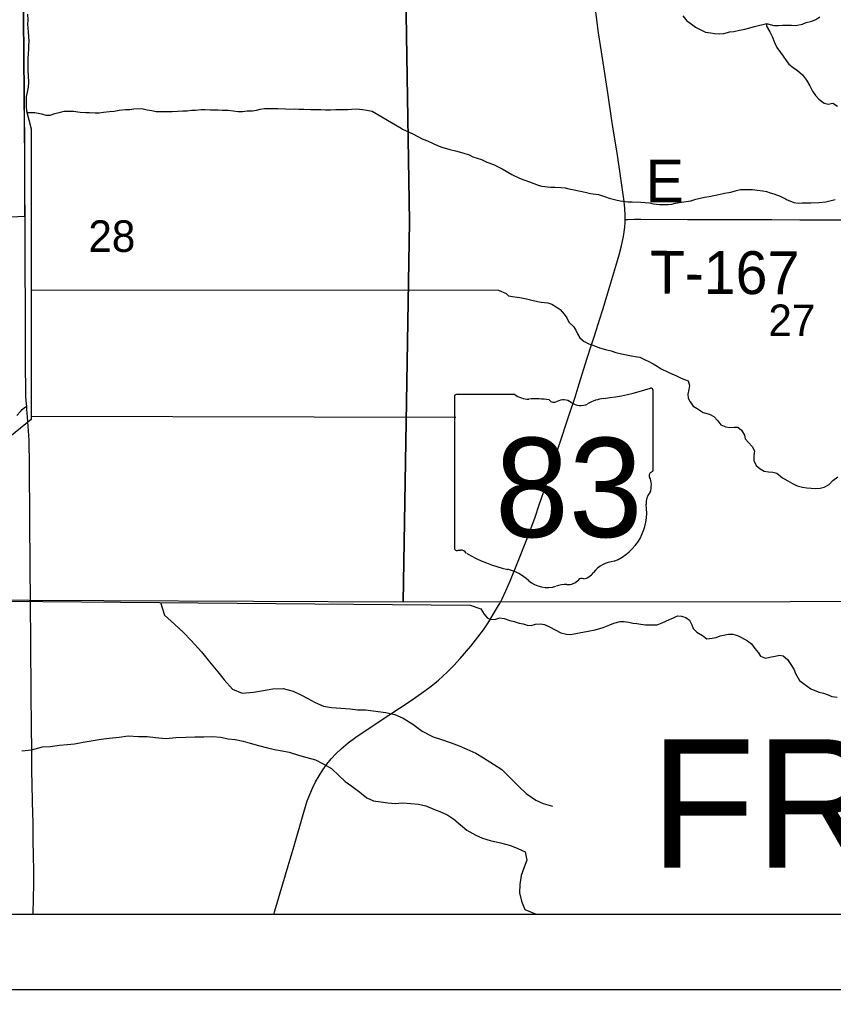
# Model space of a CAD drawing. Extents: x 0 to 34, y 0 to 22.
# Drawn here: x 19.767 to 20.848, y 9.078 to 10.365 of the extents above; entities that cross this region are included whole.
import ezdxf

# ---------------------------------------------------------------- set-up
doc = ezdxf.new("R2010")
doc.units = 0
for name, color, linetype in [('GM_X_Corporation', 7, 'Continuous'), ('GM_X_County_Road', 7, 'Continuous'), ('GM_X_Minor_River', 7, 'Continuous'), ('GM_X_Section', 7, 'Continuous'), ('GM_X_Section_Text', 7, 'Continuous'), ('GM_X_State_Route', 7, 'Continuous'), ('GM_X_State_Shield', 7, 'Continuous'), ('GM_X_Township_Road', 7, 'Continuous'), ('GM_X_Township_Road_Text', 7, 'Continuous'), ('GM_X_Township_Text', 7, 'Continuous'), ('SH_Data', 7, 'Continuous')]:
    doc.layers.add(name, color=color, linetype=linetype)

msp = doc.modelspace()

# ---------------------------------------------------------------- linework, layer by layer
at = {"layer": 'GM_X_Corporation'}
msp.add_lwpolyline([(19.2638, 10.0798), (19.774, 10.1041), (19.7737, 10.1354), (19.7737, 10.179), (19.7732, 10.266), (19.7713, 10.4712), (19.7706, 10.5303), (19.7704, 10.5645), (19.77, 10.5928), (19.7662, 11.3521)], dxfattribs=at)
at = {"layer": 'GM_X_County_Road'}
for points in [[(19.7742, 10.1036), (19.7739, 10.1349), (19.7739, 10.1784), (19.7734, 10.2655), (19.7715, 10.4707), (19.7708, 10.5298), (19.7706, 10.564), (19.7703, 10.5868), (19.7702, 10.5923)], [(19.7764, 9.8514), (19.7757, 9.8588), (19.7754, 9.8656), (19.775, 9.8751), (19.7749, 9.9029), (19.7748, 9.9747), (19.7744, 10.0434), (19.7742, 10.1036)], [(19.7849, 9.1775), (19.7852, 9.199), (19.7856, 9.2176), (19.7857, 9.23), (19.7856, 9.2392), (19.7855, 9.2516), (19.7851, 9.2795), (19.785, 9.2985), (19.7841, 9.3262), (19.7836, 9.351), (19.7833, 9.3663), (19.7831, 9.3848), (19.783, 9.3971), (19.7826, 9.4251), (19.7822, 9.4716), (19.7817, 9.5368), (19.7813, 9.5927), (19.7808, 9.6392), (19.7807, 9.7013), (19.7802, 9.7727), (19.7795, 9.8068), (19.7785, 9.8254), (19.7775, 9.837), (19.7767, 9.8476), (19.7764, 9.8514)]]:
    msp.add_lwpolyline(points, dxfattribs=at)
at = {"layer": 'GM_X_Minor_River'}
for points in [[(19.7774, 10.3718), (19.7779, 10.3638), (19.7776, 10.3585), (19.7785, 10.3479), (19.7786, 10.3425), (19.779, 10.3357), (19.7787, 10.3308), (19.7788, 10.3258), (19.7781, 10.319), (19.7778, 10.3141), (19.778, 10.2966), (19.7785, 10.2901), (19.7786, 10.2818), (19.7783, 10.2753), (19.7769, 10.2685), (19.7758, 10.2627), (19.7755, 10.2548), (19.7756, 10.2498), (19.776, 10.2438), (19.7825, 10.2197)], [(20.6477, 10.3697), (20.6531, 10.3633), (20.6588, 10.3592), (20.6646, 10.3547), (20.6776, 10.348), (20.6849, 10.347), (20.6898, 10.3463), (20.6959, 10.346), (20.702, 10.3465), (20.7099, 10.3485), (20.7153, 10.3489), (20.7228, 10.3509), (20.7297, 10.3522), (20.735, 10.3534), (20.7429, 10.3558), (20.7592, 10.3598)], [(20.7588, 10.3598), (20.7684, 10.3569), (20.7745, 10.3569), (20.7798, 10.3574), (20.7859, 10.3575), (20.792, 10.3572), (20.7973, 10.3569), (20.8064, 10.3589), (20.8113, 10.3608), (20.8189, 10.3625), (20.8242, 10.3648), (20.8295, 10.3683)], [(20.7596, 10.3553), (20.7589, 10.3598)], [(20.7589, 10.356), (20.7632, 10.3484), (20.7663, 10.3424), (20.7694, 10.3345), (20.7726, 10.3277), (20.7772, 10.3213), (20.7807, 10.3164), (20.7846, 10.3107), (20.7885, 10.3058), (20.7942, 10.3014), (20.8, 10.2973), (20.8065, 10.2913), (20.8119, 10.2845), (20.8162, 10.277), (20.8197, 10.2698), (20.8236, 10.2641), (20.8282, 10.2593), (20.8352, 10.254), (20.8405, 10.2526), (20.8469, 10.2538), (20.8531, 10.2501)], [(19.7761, 10.2417), (19.7871, 10.2416), (19.7959, 10.2395), (19.8016, 10.238), (19.8073, 10.2381), (19.8137, 10.2401), (19.8194, 10.2417), (19.8262, 10.2433), (19.8327, 10.2434), (19.8384, 10.2431), (19.8472, 10.242), (19.8548, 10.2414), (19.8597, 10.2414), (19.8674, 10.2412), (19.8727, 10.2412), (19.8784, 10.2421), (19.8863, 10.2429), (19.8924, 10.2434), (19.8993, 10.2446), (19.9076, 10.2455), (19.9133, 10.2456), (19.9186, 10.2464), (19.9293, 10.2466), (19.9365, 10.2451), (19.9426, 10.2441), (19.9483, 10.243), (19.9544, 10.2427), (19.9693, 10.2429), (19.9837, 10.2439), (19.9894, 10.2439), (19.9951, 10.2444), (20.0004, 10.2445), (20.008, 10.2453), (20.0133, 10.2454), (20.0206, 10.2451), (20.0305, 10.2449), (20.0358, 10.2445), (20.0438, 10.2447), (20.0506, 10.2436), (20.0571, 10.2429), (20.0628, 10.243), (20.0693, 10.2435), (20.0761, 10.2439), (20.0814, 10.2444), (20.0864, 10.246), (20.0921, 10.2468), (20.0985, 10.2469), (20.1042, 10.2466), (20.1099, 10.2467), (20.1198, 10.2464), (20.1248, 10.2461), (20.1316, 10.2462), (20.1377, 10.2459), (20.1442, 10.246), (20.1533, 10.2454), (20.167, 10.2455), (20.1731, 10.2452), (20.1796, 10.2449), (20.1868, 10.2454), (20.2028, 10.2456), (20.2077, 10.2461), (20.2142, 10.2462), (20.2222, 10.2455), (20.2279, 10.2448), (20.2351, 10.2434), (20.2736, 10.2205)], [(19.7825, 10.2197), (19.7821, 9.8341), (19.4716, 9.5818), (19.1454, 9.2007), (19.1245, 9.1775)], [(20.2736, 10.2205), (20.2755, 10.2193), (20.2891, 10.2132), (20.2948, 10.2102), (20.3024, 10.2063), (20.3084, 10.2037), (20.3168, 10.1999), (20.3217, 10.1976), (20.3274, 10.1953), (20.338, 10.1926), (20.3459, 10.1907), (20.3554, 10.188), (20.3637, 10.1853), (20.3687, 10.1827), (20.3804, 10.1789), (20.3872, 10.1754), (20.3963, 10.1724), (20.4077, 10.1666), (20.4206, 10.1594), (20.4316, 10.1541), (20.4441, 10.1495), (20.4554, 10.1449), (20.4604, 10.1438), (20.4717, 10.1426), (20.4778, 10.1422), (20.4854, 10.1418), (20.4914, 10.1414), (20.4963, 10.1403), (20.5032, 10.1387), (20.5179, 10.1357), (20.5251, 10.1338), (20.5357, 10.1326), (20.5448, 10.1296), (20.5498, 10.128), (20.5588, 10.1257), (20.5642, 10.1242), (20.5744, 10.1231), (20.5804, 10.123), (20.5918, 10.1226), (20.6035, 10.1215), (20.6085, 10.1203), (20.6164, 10.1192), (20.6278, 10.1195), (20.6331, 10.1199), (20.638, 10.121), (20.6456, 10.1226), (20.6584, 10.1244), (20.6649, 10.1263), (20.6762, 10.129), (20.6827, 10.1301), (20.6887, 10.1312), (20.6955, 10.1327), (20.7031, 10.1346), (20.7114, 10.1357), (20.719, 10.138), (20.7243, 10.1395), (20.7296, 10.1395), (20.7402, 10.1391), (20.7463, 10.1384), (20.7538, 10.1376), (20.7588, 10.1368), (20.7637, 10.1349), (20.7686, 10.1334), (20.777, 10.1303), (20.784, 10.1268)], [(20.784, 10.1268), (20.7853, 10.1261), (20.7951, 10.1219), (20.8008, 10.1212), (20.8061, 10.1215), (20.8175, 10.1215), (20.8281, 10.1219), (20.8376, 10.123), (20.8497, 10.126)], [(19.7823, 10.0061), (20.4029, 10.0059)], [(20.4029, 10.0059), (20.4132, 10.0011), (20.4159, 9.9983), (20.4212, 9.9975), (20.428, 9.9964), (20.4333, 9.9956), (20.4401, 9.9944), (20.4488, 9.9921), (20.4594, 9.9899), (20.4682, 9.9887), (20.4735, 9.9872), (20.4795, 9.9834), (20.4845, 9.9799), (20.4898, 9.9738), (20.4936, 9.9689), (20.4962, 9.9632), (20.5023, 9.9575), (20.5053, 9.9525), (20.5076, 9.9476), (20.511, 9.9423), (20.5167, 9.9377), (20.5228, 9.9343), (20.5292, 9.9324), (20.5368, 9.9293)], [(20.5368, 9.9293), (20.5451, 9.927), (20.5523, 9.9251), (20.5584, 9.9232), (20.566, 9.9213), (20.5773, 9.919), (20.5845, 9.9178), (20.5906, 9.9167), (20.5966, 9.9136), (20.6023, 9.911), (20.608, 9.9079), (20.6133, 9.9049), (20.619, 9.9014), (20.6281, 9.8968), (20.633, 9.8946), (20.6383, 9.8923), (20.6444, 9.8892), (20.6497, 9.8873), (20.6546, 9.8854), (20.6565, 9.8793), (20.6554, 9.874), (20.6543, 9.8679), (20.6547, 9.8622), (20.6573, 9.8573), (20.6615, 9.8519), (20.6664, 9.8485), (20.6744, 9.8432), (20.6831, 9.8413), (20.6888, 9.8382), (20.6941, 9.8325), (20.6979, 9.8268), (20.7047, 9.8245), (20.7096, 9.8234), (20.7157, 9.8241), (20.7206, 9.8241), (20.7255, 9.8199), (20.7293, 9.8135), (20.7305, 9.8085), (20.735, 9.8036), (20.7396, 9.7982), (20.7426, 9.7925), (20.7419, 9.7861), (20.7419, 9.7796), (20.7449, 9.7731), (20.7502, 9.7686), (20.7555, 9.7655), (20.7612, 9.7648), (20.7673, 9.764), (20.7726, 9.7628), (20.7801, 9.7567), (20.787, 9.7529), (20.7934, 9.7491), (20.7995, 9.7461), (20.8067, 9.7442), (20.8124, 9.7434), (20.818, 9.743), (20.8241, 9.7426), (20.8298, 9.743), (20.8354, 9.7441), (20.8419, 9.7479), (20.8468, 9.7532), (20.8532, 9.7581)], [(19.7821, 9.8387), (20.3462, 9.8372)], [(19.4881, 9.5952), (20.3651, 9.5875)], [(19.954, 9.5911), (19.9592, 9.5742), (19.9725, 9.5625), (19.9847, 9.5516), (19.9946, 9.541), (20.0083, 9.5259), (20.0189, 9.5123), (20.03, 9.499), (20.0387, 9.4888), (20.0498, 9.476), (20.0623, 9.4707), (20.0774, 9.4723), (20.088, 9.4739), (20.1031, 9.4766), (20.1171, 9.477), (20.1303, 9.4737), (20.1402, 9.4688), (20.1497, 9.4639), (20.1592, 9.4583), (20.1705, 9.4538), (20.1811, 9.4519), (20.1936, 9.4512), (20.2057, 9.4501), (20.2156, 9.449), (20.2262, 9.4487), (20.2534, 9.4454), (20.2652, 9.4428), (20.2762, 9.4379), (20.2891, 9.4296), (20.3016, 9.4206), (20.316, 9.4131), (20.3259, 9.4097), (20.3399, 9.4048), (20.3505, 9.4011), (20.3607, 9.3966), (20.3729, 9.3913), (20.3831, 9.3849), (20.3964, 9.3766), (20.4074, 9.3695), (20.4298, 9.3472), (20.4397, 9.3377), (20.4526, 9.3287), (20.4621, 9.3246), (20.4746, 9.3208)], [(20.3651, 9.5875), (20.3794, 9.583), (20.3836, 9.5757), (20.3877, 9.5708), (20.3927, 9.5685), (20.3991, 9.5693), (20.4044, 9.5708), (20.4104, 9.57), (20.418, 9.5673)], [(20.418, 9.5673), (20.4237, 9.5658), (20.4301, 9.5639), (20.4355, 9.5627), (20.4408, 9.5612), (20.4461, 9.5608), (20.4521, 9.5623), (20.4585, 9.5631), (20.4639, 9.5619), (20.4707, 9.5589), (20.4779, 9.5551), (20.4855, 9.5509), (20.493, 9.549), (20.498, 9.5486), (20.5033, 9.5497), (20.5101, 9.5508), (20.5218, 9.5531), (20.5313, 9.555), (20.5419, 9.558), (20.5506, 9.5614), (20.5559, 9.5637), (20.5642, 9.566), (20.5699, 9.5659), (20.5759, 9.5652), (20.5812, 9.564), (20.5865, 9.5633), (20.5918, 9.5625), (20.5979, 9.5617), (20.6134, 9.5617), (20.6202, 9.5643), (20.6252, 9.5666), (20.6301, 9.5685), (20.635, 9.5708), (20.6407, 9.5734), (20.6456, 9.573), (20.6517, 9.5711), (20.6566, 9.5677), (20.6596, 9.5616), (20.6615, 9.5567), (20.6661, 9.5517), (20.6737, 9.5475), (20.6793, 9.543), (20.6865, 9.5437), (20.6918, 9.5448), (20.6971, 9.5471), (20.7081, 9.549), (20.7138, 9.549), (20.7202, 9.5475), (20.7255, 9.5448), (20.7335, 9.5402), (20.7388, 9.5364), (20.7434, 9.5303), (20.7475, 9.525), (20.7506, 9.52), (20.7574, 9.5174), (20.7631, 9.5185), (20.7703, 9.52), (20.7759, 9.5215), (20.7809, 9.5204), (20.7866, 9.5154), (20.79, 9.5101), (20.7949, 9.5029), (20.7972, 9.4972), (20.8025, 9.4877), (20.8078, 9.4838), (20.8127, 9.48), (20.8177, 9.4766), (20.823, 9.4743), (20.8286, 9.4724), (20.8343, 9.4709), (20.8404, 9.4686), (20.8453, 9.4667), (20.8525, 9.4655)], [(19.7699, 9.3944), (19.7828, 9.3955), (19.7975, 9.3996), (19.8077, 9.4003), (19.8198, 9.4018), (19.8301, 9.4029), (19.8399, 9.4036), (19.8512, 9.4058), (19.8645, 9.408), (19.8751, 9.4098), (19.8857, 9.4113), (19.8993, 9.4124), (19.911, 9.4142), (19.925, 9.4134), (19.9364, 9.4133), (19.9473, 9.4121), (19.9609, 9.4106), (19.9745, 9.412), (19.9878, 9.4127), (19.9995, 9.413), (20.0116, 9.413), (20.0237, 9.4133), (20.0335, 9.4125), (20.0437, 9.4105), (20.0532, 9.4094), (20.0638, 9.407), (20.0732, 9.4047), (20.0842, 9.4016), (20.0959, 9.3985), (20.1053, 9.3962), (20.1155, 9.3942), (20.125, 9.3927), (20.1374, 9.3888), (20.1484, 9.3857), (20.1597, 9.3823), (20.1699, 9.3773), (20.1809, 9.3708), (20.1914, 9.3612), (20.1993, 9.3536), (20.208, 9.3475), (20.2186, 9.3395), (20.228, 9.3322), (20.237, 9.328), (20.2465, 9.3268), (20.2559, 9.3253), (20.2654, 9.3245), (20.2752, 9.3252), (20.2866, 9.3243), (20.2968, 9.3235), (20.3062, 9.3212), (20.3179, 9.3166), (20.327, 9.3128), (20.3357, 9.3089), (20.3436, 9.3036), (20.3523, 9.2963), (20.3606, 9.2891), (20.3726, 9.2826), (20.3817, 9.2783), (20.3919, 9.2753), (20.4055, 9.2725), (20.4187, 9.2687), (20.4285, 9.2648), (20.4383, 9.2602), (20.4406, 9.2492), (20.4368, 9.2398), (20.4329, 9.2291), (20.431, 9.217), (20.4306, 9.206), (20.4332, 9.195), (20.438, 9.1836), (20.453, 9.1775)]]:
    msp.add_lwpolyline(points, dxfattribs=at)
at = {"layer": 'GM_X_Section'}
for points in [[(20.2767, 10.5924), (20.4935, 10.6017), (21.3072, 10.5992), (21.3039, 9.5926), (20.2761, 9.5918), (20.2846, 10.0963)], [(19.2682, 10.5835), (20.2767, 10.5924), (20.2846, 10.0963), (20.2761, 9.5918), (19.2823, 9.5962), (19.2682, 10.2871)]]:
    msp.add_lwpolyline(points, close=True, dxfattribs=at)
at = {"layer": 'GM_X_State_Route'}
msp.add_lwpolyline([(20.1047, 9.1775), (20.106, 9.182), (20.1166, 9.2177), (20.1236, 9.2416), (20.1314, 9.2684), (20.1444, 9.3131), (20.1489, 9.3279), (20.1522, 9.3365), (20.1559, 9.345), (20.16, 9.3533), (20.1645, 9.3614), (20.1694, 9.3693), (20.1748, 9.3768), (20.1807, 9.3839), (20.187, 9.3906), (20.1938, 9.397), (20.2033, 9.4049), (20.2132, 9.4124), (20.2285, 9.4229), (20.2571, 9.4416), (20.2857, 9.4605), (20.3036, 9.4729), (20.3135, 9.4803), (20.3231, 9.4883), (20.3346, 9.4989), (20.3434, 9.5077), (20.3518, 9.5169), (20.3659, 9.5334), (20.3754, 9.5452), (20.3827, 9.5551), (20.39, 9.5654), (20.3964, 9.5761), (20.4017, 9.5849), (20.403, 9.5873), (20.4046, 9.5901), (20.4077, 9.5963), (20.4125, 9.6069), (20.4186, 9.6207), (20.4281, 9.6437), (20.4416, 9.6784), (20.4514, 9.7046), (20.4565, 9.7193), (20.4667, 9.7487), (20.4735, 9.7693), (20.4831, 9.7989), (20.4967, 9.8402), (20.5045, 9.8638), (20.5101, 9.8816), (20.5203, 9.9141), (20.5259, 9.9319), (20.5306, 9.9464), (20.5371, 9.9664), (20.5416, 9.9812), (20.5478, 10.0021), (20.5585, 10.0377), (20.5629, 10.0526), (20.566, 10.0647), (20.5687, 10.0768), (20.5698, 10.0829), (20.5705, 10.0891), (20.5709, 10.0954), (20.571, 10.0994), (20.5711, 10.1047), (20.5706, 10.1141), (20.5696, 10.1234), (20.5676, 10.1388), (20.5648, 10.1573), (20.5602, 10.1879), (20.5574, 10.2063), (20.5535, 10.2308), (20.5479, 10.2676), (20.5411, 10.3137), (20.5357, 10.3474), (20.5319, 10.375)], dxfattribs=at)
at = {"layer": 'GM_X_State_Shield'}
for p, q in [((20.3444, 9.864), (20.3444, 9.6639)), ((20.4242, 9.8674), (20.347, 9.8674)), ((20.6081, 9.7677), (20.6081, 9.8724)), ((20.608, 9.7677), (20.6081, 9.7677))]:
    msp.add_line(p, q, dxfattribs=at)
for centre, radius, start, end in [((20.5141, 10.1403), 0.2796, 275.8445, 288.9065), ((20.6051, 9.8728), 0.00294, 351.8621, 97.738), ((20.3474, 9.8644), 0.00305, 98.1301, 188.1301), ((20.4426, 9.8907), 0.0296, 231.6195, 271.1119), ((20.4524, 9.7551), 0.1064, 80.4867, 94.9883), ((20.4766, 9.8655), 0.00855, 219.7921, 297.1024), ((20.4891, 9.8423), 0.0178, 54.4667, 119.1411), ((20.5121, 9.874), 0.0214, 233.8562, 294.8282), ((20.5498, 9.8063), 0.0563, 97.3462, 120.7689), ((20.6074, 9.76), 0.00454, 107.944, 210.337), ((20.6049, 9.7673), 0.00314, 289.6038, 7.7341), ((20.5785, 9.7468), 0.0273, 340.033, 23.6496), ((20.6186, 9.7239), 0.0198, 136.8065, 186.9296), ((20.5298, 9.7106), 0.0699, 292.3089, 8.9858), ((20.3474, 9.6634), 0.00308, 171.9584, 258.3066), ((20.3479, 9.6839), 0.0235, 267.339, 280.6039), ((20.3527, 9.6523), 0.00848, 29.7484, 93.2717), ((20.4598, 9.8321), 0.2019, 240.4129, 257.1985), ((20.5593, 9.6077), 0.0383, 94.4031, 142.5768), ((20.3996, 9.574), 0.0632, 47.1842, 75.836), ((20.5108, 9.6445), 0.0226, 282.8732, 323.2771), ((20.4679, 9.6513), 0.0401, 230.7004, 286.2918), ((20.494, 9.6363), 0.0214, 268.777, 315.5493), ((20.5133, 9.617), 0.00601, 65.7517, 132.6484), ((20.4911, 9.5821), 0.0329, 85.6951, 111.2099)]:
    msp.add_arc(centre, radius, start, end, dxfattribs=at)
at = {"layer": 'GM_X_Township_Road'}
for points in [[(20.571, 10.0994), (20.5746, 10.0996), (20.5833, 10.1001), (20.5918, 10.1001), (20.6539, 10.0995), (20.6724, 10.0993), (20.7074, 10.0994), (20.7657, 10.0993), (20.803, 10.0991), (20.8714, 10.0992), (20.9834, 10.0988), (21.0331, 10.0987), (21.0673, 10.0986), (21.0953, 10.0984), (21.1388, 10.0983), (21.1791, 10.0983), (21.2258, 10.0987), (21.2444, 10.0985), (21.2724, 10.0984), (21.3066, 10.0985), (21.3498, 10.0988)], [(19.7631, 9.8393), (19.7679, 9.8448), (19.7704, 9.8473), (19.773, 9.8494), (19.7748, 9.8507), (19.7764, 9.8514)]]:
    msp.add_lwpolyline(points, dxfattribs=at)
at = {"layer": 'SH_Data'}
for p, q in [((17.8579, 9.1775), (24.6579, 9.1775)), ((17.7579, 9.0775), (24.7579, 9.0775))]:
    msp.add_line(p, q, dxfattribs=at)

# ---------------------------------------------------------------- texts
at = {"layer": 'GM_X_Section_Text'}
for s, p in [('28', (19.8583, 10.0565)), ('27', (20.7612, 9.9448))]:
    msp.add_text(s, height=0.04186, rotation=0, dxfattribs=at).set_placement(p)
at = {"layer": 'GM_X_State_Shield'}
msp.add_text('83', height=0.13184, dxfattribs=at).set_placement((20.3981, 9.678))
at = {"layer": 'GM_X_Township_Road_Text'}
for s, height, rotation, p in [('E', 0.0568, 0, (20.5983, 10.1221)), ('T-167', 0.05682, 359.7181, (20.6036, 10.0012))]:
    msp.add_text(s, height=height, rotation=rotation, dxfattribs=at).set_placement(p)
at = {"layer": 'GM_X_Township_Text'}
msp.add_text('FRANKLIN', height=0.17045, rotation=0, dxfattribs=at).set_placement((20.6044, 9.2392))

doc.saveas('drawing.dxf')
